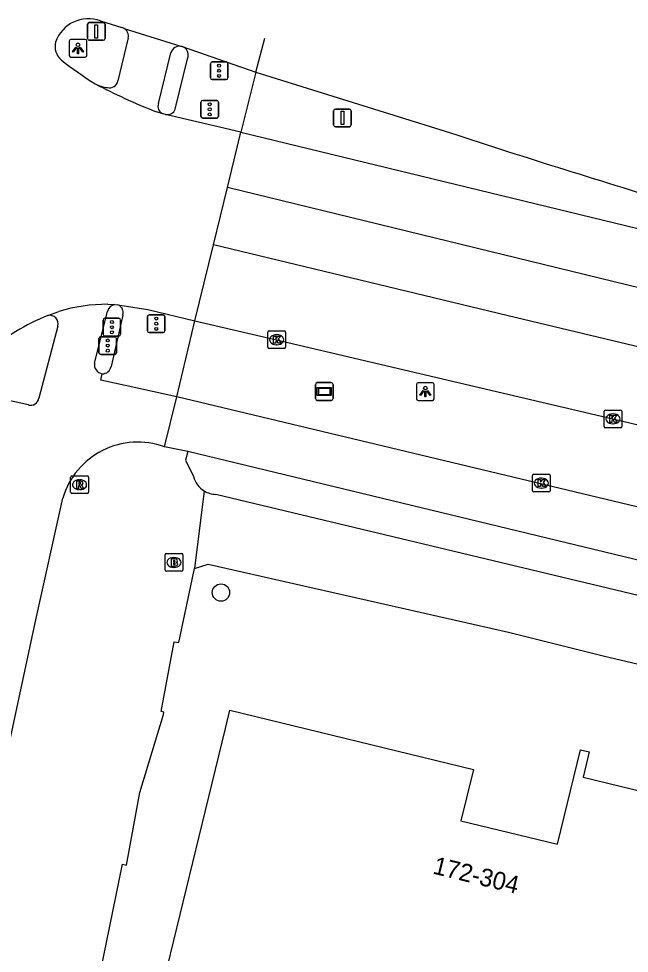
# Model space of a CAD drawing. Extents: x 162812 to 163818, y 381639 to 382470.
# Drawn here: x 163048.5 to 163082.9, y 382417.2 to 382470 of the extents above; entities that cross this region are included whole.
import ezdxf

# ---------------------------------------------------------------- set-up
doc = ezdxf.new("R2010")
doc.units = 0
for name, color, linetype in [('IMGEO_Boom', 7, 'Continuous'), ('IMGEO_Brandkraan', 7, 'Continuous'), ('IMGEO_Fietspad_gesloten', 7, 'Continuous'), ('IMGEO_Fietspad_open', 7, 'Continuous'), ('IMGEO_Kolk', 7, 'Continuous'), ('IMGEO_Lichtpunt', 7, 'Continuous'), ('IMGEO_Pand', 7, 'Continuous'), ('IMGEO_Pand_nummerreeks', 7, 'Continuous'), ('IMGEO_Portaal', 7, 'Continuous'), ('IMGEO_Rijbaan_regionaal_gesloten', 7, 'Continuous'), ('IMGEO_Rioolput', 7, 'Continuous'), ('IMGEO_Verkeersbordpaal', 7, 'Continuous'), ('IMGEO_Verkeersregelinstallatiepaal', 7, 'Continuous'), ('IMGEO_Verklikker', 7, 'Continuous'), ('IMGEO_Voetpad_open', 7, 'Continuous')]:
    doc.layers.add(name, color=color, linetype=linetype)

msp = doc.modelspace()

# ---------------------------------------------------------------- linework, layer by layer
at = {"layer": 'IMGEO_Boom'}
msp.add_circle((163059.917, 382437.595), 0.489, dxfattribs=at)
at = {"layer": 'IMGEO_Brandkraan'}
for p, q in [((163056.763, 382438.866), (163056.763, 382439.718)), ((163056.838, 382439.792), (163057.69, 382439.792)), ((163057.251, 382439.572), (163057.276, 382439.572)), ((163057.764, 382439.718), (163057.764, 382438.866)), ((163057.274, 382439.012), (163057.249, 382439.012)), ((163057.69, 382438.792), (163056.838, 382438.792))]:
    msp.add_line(p, q, dxfattribs=at)
for points in [[(163056.763, 382438.866), (163056.763, 382439.718)], [(163056.838, 382439.792), (163057.69, 382439.792)], [(163057.111, 382439.492), (163057.111, 382439.092), (163057.324, 382439.092)], [(163057.342, 382439.492), (163057.111, 382439.492)], [(163057.29, 382439.411), (163057.236, 382439.411), (163057.236, 382439.335)], [(163057.764, 382439.718), (163057.764, 382438.866)], [(163057.236, 382439.335), (163057.289, 382439.335)], [(163057.298, 382439.259), (163057.236, 382439.259), (163057.236, 382439.178)], [(163057.236, 382439.178), (163057.298, 382439.178)], [(163057.69, 382438.792), (163056.838, 382438.792)]]:
    msp.add_lwpolyline(points, dxfattribs=at)
for centre, radius, start, end in [((163056.84, 382439.716), 0.0765, 91.552, 178.448), ((163056.84, 382439.716), 0.0765, 91.552, 178.448), ((163057.291, 382439.373), 0.0379, 267.8285, 90.9355), ((163057.346, 382439.347), 0.145, 59.4692, 91.5367), ((163057.371, 382439.394), 0.0922, 285.5137, 58.1501), ((163057.688, 382439.716), 0.0765, 1.552, 88.448), ((163057.688, 382439.716), 0.0765, 1.552, 88.448), ((163056.84, 382438.868), 0.0765, 181.552, 268.448), ((163056.84, 382438.868), 0.0765, 181.552, 268.448), ((163057.299, 382439.218), 0.0404, 269.8759, 90.5077), ((163057.33, 382439.343), 0.251, 268.6676, 293.5347), ((163057.376, 382439.202), 0.105, 301.3115, 78.989), ((163057.688, 382438.868), 0.0765, 271.552, 358.448), ((163057.688, 382438.868), 0.0765, 271.552, 358.448)]:
    msp.add_arc(centre, radius, start, end, dxfattribs=at)
for centre, major_axis, ratio, start_param, end_param in [((163057.25, 382439.292), (-0.387, 0.002), 0.722429, 4.712389, 7.853982), ((163057.275, 382439.292), (-0.39, 0.002), 0.717154, 1.570796, 4.712389)]:
    msp.add_ellipse(centre, major_axis=major_axis, ratio=ratio, start_param=start_param, end_param=end_param, dxfattribs=at)
at = {"layer": 'IMGEO_Fietspad_gesloten'}
for points in [[(163056.725, 382445.818), (163057.421, 382448.648)], [(163113.973, 382435.112), (163057.421, 382448.648)], [(163058.042, 382445.548), (163056.725, 382445.818)], [(163115.516, 382431.666), (163058.042, 382445.548)]]:
    msp.add_lwpolyline(points, dxfattribs=at)
at = {"layer": 'IMGEO_Fietspad_open'}
for points in [[(163054.683, 382468.911), (163054.099, 382466.482)], [(163056.391, 382465.209), (163057.082, 382468.065)], [(163052.78, 382450.548), (163053.515, 382453.458)], [(163050.708, 382452.632), (163049.646, 382448.568)], [(163057.421, 382448.648), (163053.135, 382449.58), (163053.216, 382449.945)], [(163049.055, 382448.181), (163045.487, 382448.958)], [(163037.202, 382378.752), (163042.182, 382402.063), (163049.43, 382435.875), (163051.001, 382442.926)]]:
    msp.add_lwpolyline(points, dxfattribs=at)
for centre, radius, start, end in [((163054.213, 382469.017), 0.482, 347.2486, 60.2503), ((163057.591, 382467.904), 0.534, 78.1349, 162.5045), ((163053.787, 382468.2), 2.122, 242.7237, 262.7628), ((163053.631, 382466.555), 0.473, 256.3794, 351.1377), ((163056.825, 382465.045), 0.464, 159.3205, 249.1908), ((163053.995, 382453.363), 0.489, 96.8812, 168.7407), ((163050.259, 382452.774), 0.471, 342.4081, 102.7333), ((163053.313, 382450.474), 0.538, 172.095, 259.6428), ((163049.18, 382448.635), 0.471, 254.581, 351.8543), ((163055.214, 382441.699), 4.388, 69.8532, 163.7563)]:
    msp.add_arc(centre, radius, start, end, dxfattribs=at)
at = {"layer": 'IMGEO_Kolk'}
for p, q in [((163062.56, 382451.438), (163062.56, 382452.29)), ((163062.635, 382452.364), (163063.487, 382452.364)), ((163063.048, 382452.144), (163063.073, 382452.144)), ((163063.561, 382452.29), (163063.561, 382451.438)), ((163063.071, 382451.584), (163063.046, 382451.584)), ((163063.487, 382451.364), (163062.635, 382451.364)), ((163081.604, 382447.898), (163082.456, 382447.898)), ((163081.529, 382446.972), (163081.529, 382447.824)), ((163082.017, 382447.678), (163082.042, 382447.678)), ((163082.53, 382447.824), (163082.53, 382446.972)), ((163082.456, 382446.898), (163081.604, 382446.898)), ((163082.04, 382447.118), (163082.015, 382447.118)), ((163077.491, 382443.345), (163077.491, 382444.197)), ((163077.566, 382444.271), (163078.418, 382444.271)), ((163078.492, 382444.197), (163078.492, 382443.345)), ((163077.979, 382444.051), (163078.004, 382444.051)), ((163078.418, 382443.271), (163077.566, 382443.271)), ((163078.002, 382443.491), (163077.977, 382443.491))]:
    msp.add_line(p, q, dxfattribs=at)
for points in [[(163062.56, 382451.438), (163062.56, 382452.29)], [(163062.635, 382452.364), (163063.487, 382452.364)], [(163062.881, 382452.064), (163063.004, 382452.064), (163063.004, 382451.913), (163063.134, 382452.064), (163063.298, 382452.064), (163063.152, 382451.913), (163063.305, 382451.664), (163063.153, 382451.664), (163063.068, 382451.828), (163063.004, 382451.761), (163063.004, 382451.664), (163062.881, 382451.664), (163062.881, 382452.064)], [(163063.561, 382452.29), (163063.561, 382451.438)], [(163063.487, 382451.364), (163062.635, 382451.364)], [(163081.604, 382447.898), (163082.456, 382447.898)], [(163081.529, 382446.972), (163081.529, 382447.824)], [(163081.85, 382447.598), (163081.973, 382447.598), (163081.973, 382447.447), (163082.103, 382447.598), (163082.267, 382447.598), (163082.121, 382447.447), (163082.274, 382447.198), (163082.122, 382447.198), (163082.037, 382447.362), (163081.973, 382447.295), (163081.973, 382447.198), (163081.85, 382447.198), (163081.85, 382447.598)], [(163082.53, 382447.824), (163082.53, 382446.972)], [(163082.456, 382446.898), (163081.604, 382446.898)], [(163077.491, 382443.345), (163077.491, 382444.197)], [(163077.566, 382444.271), (163078.418, 382444.271)], [(163078.492, 382444.197), (163078.492, 382443.345)], [(163077.812, 382443.971), (163077.935, 382443.971), (163077.935, 382443.82), (163078.065, 382443.971), (163078.229, 382443.971), (163078.083, 382443.82), (163078.236, 382443.571), (163078.084, 382443.571), (163077.999, 382443.735), (163077.935, 382443.668), (163077.935, 382443.571), (163077.812, 382443.571), (163077.812, 382443.971)], [(163078.418, 382443.271), (163077.566, 382443.271)]]:
    msp.add_lwpolyline(points, dxfattribs=at)
for centre, start, end in [((163062.637, 382452.288), 91.552, 178.448), ((163062.637, 382452.288), 91.552, 178.448), ((163063.485, 382452.288), 1.552, 88.448), ((163063.485, 382452.288), 1.552, 88.448), ((163062.637, 382451.44), 181.552, 268.448), ((163062.637, 382451.44), 181.552, 268.448), ((163063.485, 382451.44), 271.552, 358.448), ((163063.485, 382451.44), 271.552, 358.448), ((163081.606, 382447.822), 91.552, 178.448), ((163081.606, 382447.822), 91.552, 178.448), ((163082.454, 382447.822), 1.552, 88.448), ((163082.454, 382447.822), 1.552, 88.448), ((163081.606, 382446.974), 181.552, 268.448), ((163081.606, 382446.974), 181.552, 268.448), ((163082.454, 382446.974), 271.552, 358.448), ((163082.454, 382446.974), 271.552, 358.448), ((163077.568, 382444.195), 91.552, 178.448), ((163077.568, 382444.195), 91.552, 178.448), ((163078.416, 382444.195), 1.552, 88.448), ((163078.416, 382444.195), 1.552, 88.448), ((163077.568, 382443.347), 181.552, 268.448), ((163077.568, 382443.347), 181.552, 268.448), ((163078.416, 382443.347), 271.552, 358.448), ((163078.416, 382443.347), 271.552, 358.448)]:
    msp.add_arc(centre, 0.0765, start, end, dxfattribs=at)
for centre, major_axis, ratio, start_param, end_param in [((163063.047, 382451.864), (-0.387, 0.002), 0.722429, 4.712389, 7.853982), ((163063.072, 382451.864), (-0.39, 0.002), 0.717154, 1.570796, 4.712389), ((163082.016, 382447.398), (-0.387, 0.002), 0.722429, 4.712389, 7.853982), ((163082.041, 382447.398), (-0.39, 0.002), 0.717154, 1.570796, 4.712389), ((163077.978, 382443.771), (-0.387, 0.002), 0.722429, 4.712389, 7.853982), ((163078.003, 382443.771), (-0.39, 0.002), 0.717154, 1.570796, 4.712389)]:
    msp.add_ellipse(centre, major_axis=major_axis, ratio=ratio, start_param=start_param, end_param=end_param, dxfattribs=at)
at = {"layer": 'IMGEO_Lichtpunt'}
for p, q in [((163051.358, 382468.719), (163051.358, 382467.912)), ((163051.358, 382468.719), (163051.358, 382467.912)), ((163052.26, 382468.814), (163051.452, 382468.814)), ((163052.26, 382468.814), (163051.452, 382468.814)), ((163052.354, 382467.912), (163052.354, 382468.719)), ((163052.354, 382467.912), (163052.354, 382468.719)), ((163051.452, 382467.818), (163052.26, 382467.818)), ((163051.452, 382467.818), (163052.26, 382467.818)), ((163071.843, 382449.437), (163071.035, 382449.437)), ((163071.843, 382449.437), (163071.035, 382449.437)), ((163070.941, 382449.342), (163070.941, 382448.535)), ((163070.941, 382449.342), (163070.941, 382448.535)), ((163071.937, 382448.535), (163071.937, 382449.342)), ((163071.937, 382448.535), (163071.937, 382449.342)), ((163071.035, 382448.441), (163071.843, 382448.441)), ((163071.035, 382448.441), (163071.843, 382448.441))]:
    msp.add_line(p, q, dxfattribs=at)
for points in [[(163051.732, 382468.383), (163051.771, 382468.355), (163051.583, 382468.093), (163051.545, 382468.12), (163051.732, 382468.383)], [(163051.834, 382468.335), (163051.881, 382468.335), (163051.881, 382468.013), (163051.834, 382468.013), (163051.834, 382468.335)], [(163051.944, 382468.355), (163051.982, 382468.382), (163052.169, 382468.12), (163052.13, 382468.092), (163051.944, 382468.355)], [(163071.315, 382449.006), (163071.354, 382448.978), (163071.166, 382448.716), (163071.128, 382448.743), (163071.315, 382449.006)], [(163071.417, 382448.958), (163071.464, 382448.958), (163071.464, 382448.636), (163071.417, 382448.636), (163071.417, 382448.958)], [(163071.527, 382448.978), (163071.565, 382449.005), (163071.752, 382448.743), (163071.713, 382448.715), (163071.527, 382448.978)]]:
    msp.add_lwpolyline(points, dxfattribs=at)
for centre in [(163051.857, 382468.517), (163071.44, 382449.14)]:
    msp.add_circle(centre, 0.0994, dxfattribs=at)
for centre, start, end in [((163051.452, 382468.719), 90, 180), ((163051.452, 382468.719), 90, 180), ((163052.26, 382468.719), 0, 90), ((163052.26, 382468.719), 0, 90), ((163051.452, 382467.912), 180, 270), ((163051.452, 382467.912), 180, 270), ((163052.26, 382467.912), 270, 0), ((163052.26, 382467.912), 270, 360), ((163071.035, 382449.342), 90, 180), ((163071.035, 382449.342), 90, 180), ((163071.843, 382449.342), 0, 90), ((163071.843, 382449.342), 0, 90), ((163071.035, 382448.535), 180, 270), ((163071.035, 382448.535), 180, 270), ((163071.843, 382448.535), 270, 0), ((163071.843, 382448.535), 270, 360)]:
    msp.add_arc(centre, 0.0946, start, end, dxfattribs=at)
at = {"layer": 'IMGEO_Pand'}
msp.add_lwpolyline([(163056.185, 382413.546), (163059.045, 382425.293), (163060.173, 382429.928), (163060.422, 382430.951), (163074.154, 382427.608), (163073.45, 382424.716), (163078.908, 382423.387), (163080.205, 382428.713), (163080.693, 382428.594), (163080.347, 382427.171), (163101.063, 382422.129), (163107.213, 382420.632), (163107.581, 382422.143), (163108.064, 382422.025), (163104.397, 382406.934)], dxfattribs=at)
at = {"layer": 'IMGEO_Portaal'}
for p, q in [((163052.391, 382468.872), (163052.391, 382469.672)), ((163052.391, 382469.672), (163052.391, 382468.872)), ((163052.491, 382469.772), (163053.281, 382469.772)), ((163053.281, 382469.772), (163052.491, 382469.772)), ((163053.381, 382469.672), (163053.381, 382468.872)), ((163053.381, 382468.872), (163053.381, 382469.672)), ((163053.281, 382468.772), (163052.491, 382468.772)), ((163052.491, 382468.772), (163053.281, 382468.772))]:
    msp.add_line(p, q, dxfattribs=at)
msp.add_lwpolyline([(163052.811, 382469.647), (163052.961, 382469.647), (163052.961, 382468.897), (163052.811, 382468.897), (163052.811, 382469.647)], dxfattribs=at)
for centre, start, end in [((163052.491, 382469.672), 90, 180), ((163052.491, 382469.672), 90, 180), ((163053.281, 382469.672), 0, 90), ((163053.281, 382469.672), 360, 90), ((163052.491, 382468.872), 180, 270), ((163052.491, 382468.872), 180, 270), ((163053.281, 382468.872), 270, 0), ((163053.281, 382468.872), 270, 0)]:
    msp.add_arc(centre, 0.1, start, end, dxfattribs=at)
at = {"layer": 'IMGEO_Rijbaan_regionaal_gesloten'}
for points in [[(163053.122, 382469.873), (163054.323, 382469.487)], [(163054.452, 382469.436), (163057.701, 382468.427)], [(163057.701, 382468.427), (163057.735, 382468.419)], [(163057.735, 382468.419), (163061.883, 382466.974)], [(163061.883, 382466.974), (163062.393, 382468.886)], [(163061.883, 382466.974), (163072.871, 382463.538)], [(163056.66, 382464.612), (163056.21, 382464.758)], [(163056.796, 382464.579), (163056.66, 382464.612)], [(163061.044, 382463.575), (163056.796, 382464.579)], [(163060.286, 382460.463), (163061.044, 382463.575)], [(163061.044, 382463.575), (163085.3, 382457.699)], [(163059.495, 382457.214), (163060.286, 382460.463)], [(163270.311, 382417.888), (163211.118, 382427.46), (163198.131, 382429.3), (163184.593, 382431.047), (163179.077, 382431.875), (163168.298, 382434.266), (163151.637, 382438.38), (163110.006, 382448.328), (163060.286, 382460.463)], [(163058.452, 382452.934), (163059.495, 382457.214)], [(163482.312, 382362.406), (163474.523, 382364.648), (163462.825, 382367.764), (163445.152, 382372.02), (163425.79, 382376.682), (163408.324, 382380.888), (163392.727, 382384.822), (163373.193, 382389.455), (163349.569, 382395.058), (163328.239, 382400.288), (163304.402, 382406.133), (163304.388, 382406.136), (163289.523, 382409.731), (163276.928, 382412.914), (163262.344, 382416.363), (163252.002, 382418.352), (163200.56, 382425.514), (163177.756, 382429.361), (163164.498, 382432.146), (163136.523, 382438.778), (163076.595, 382453.103), (163059.495, 382457.214)], [(163053.538, 382453.87), (163053.936, 382453.848)], [(163053.936, 382453.848), (163054.108, 382453.838)], [(163054.108, 382453.838), (163055.792, 382453.565), (163058.452, 382452.934)], [(163050.155, 382453.234), (163050.773, 382453.465)], [(163058.452, 382452.934), (163063.057, 382451.865), (163082.026, 382447.399), (163101.895, 382442.701), (163103.127, 382442.443)]]:
    msp.add_lwpolyline(points, dxfattribs=at)
for centre, radius, start, end in [((163052.454, 382467.998), 1.991, 70.3916, 160.2037), ((163054.202, 382468.991), 0.51, 60.6155, 76.2419), ((163051.614, 382468.444), 1.058, 167.5284, 227.5607), ((163063.198, 382483.087), 19.726, 231.4338, 238.2416), ((163069.105, 382497.374), 35.073, 242.3251, 248.4289), ((163258.258, 383030.825), 596.811, 251.902807, 253.200506), ((163053.598, 382443.818), 10.052, 90.3431, 106.3231), ((163054.941, 382441.489), 12.683, 112.1696, 130.4646)]:
    msp.add_arc(centre, radius, start, end, dxfattribs=at)
at = {"layer": 'IMGEO_Rioolput'}
for p, q in [((163051.514, 382444.182), (163052.366, 382444.182)), ((163051.439, 382443.256), (163051.439, 382444.108)), ((163051.927, 382443.962), (163051.952, 382443.962)), ((163052.44, 382444.108), (163052.44, 382443.256)), ((163052.366, 382443.182), (163051.514, 382443.182)), ((163051.95, 382443.402), (163051.925, 382443.402))]:
    msp.add_line(p, q, dxfattribs=at)
for points in [[(163051.514, 382444.182), (163052.366, 382444.182)], [(163051.439, 382443.256), (163051.439, 382444.108)], [(163052.028, 382443.88), (163051.776, 382443.882), (163051.776, 382443.482)], [(163051.776, 382443.482), (163051.9, 382443.482), (163051.9, 382443.644), (163051.911, 382443.644)], [(163051.954, 382443.801), (163051.9, 382443.801), (163051.9, 382443.72)], [(163051.9, 382443.72), (163051.952, 382443.72)], [(163051.958, 382443.615), (163052.029, 382443.482), (163052.169, 382443.482), (163052.104, 382443.608)], [(163052.44, 382444.108), (163052.44, 382443.256)], [(163052.366, 382443.182), (163051.514, 382443.182)]]:
    msp.add_lwpolyline(points, dxfattribs=at)
for centre, radius, start, end in [((163051.516, 382444.106), 0.0765, 91.552, 178.448), ((163051.516, 382444.106), 0.0765, 91.552, 178.448), ((163052.364, 382444.106), 0.0765, 1.552, 88.448), ((163052.364, 382444.106), 0.0765, 1.552, 88.448), ((163051.91, 382443.591), 0.0533, 26.0293, 88.6989), ((163051.936, 382443.909), 0.19, 274.7715, 282.9687), ((163051.96, 382443.705), 0.0964, 77.0061, 93.1865), ((163051.974, 382443.762), 0.0378, 276.6634, 79.6772), ((163052.027, 382443.77), 0.109, 350.3612, 89.416), ((163052.025, 382443.77), 0.112, 277.5842, 350.9817), ((163052.009, 382443.555), 0.108, 29.5134, 73.7905), ((163051.516, 382443.258), 0.0765, 181.552, 268.448), ((163051.516, 382443.258), 0.0765, 181.552, 268.448), ((163052.364, 382443.258), 0.0765, 271.552, 358.448), ((163052.364, 382443.258), 0.0765, 271.552, 358.448)]:
    msp.add_arc(centre, radius, start, end, dxfattribs=at)
for centre, major_axis, ratio, start_param, end_param in [((163051.926, 382443.682), (-0.387, 0.002), 0.722429, 4.712389, 7.853982), ((163051.951, 382443.682), (-0.39, 0.002), 0.717154, 1.570796, 4.712389)]:
    msp.add_ellipse(centre, major_axis=major_axis, ratio=ratio, start_param=start_param, end_param=end_param, dxfattribs=at)
at = {"layer": 'IMGEO_Verkeersbordpaal'}
for p, q in [((163066.269, 382463.99), (163066.269, 382464.79)), ((163066.269, 382464.79), (163066.269, 382463.99)), ((163066.369, 382464.89), (163067.159, 382464.89)), ((163067.159, 382464.89), (163066.369, 382464.89)), ((163067.259, 382464.79), (163067.259, 382463.99)), ((163067.259, 382463.99), (163067.259, 382464.79)), ((163067.159, 382463.89), (163066.369, 382463.89)), ((163066.369, 382463.89), (163067.159, 382463.89))]:
    msp.add_line(p, q, dxfattribs=at)
msp.add_lwpolyline([(163066.689, 382464.765), (163066.839, 382464.765), (163066.839, 382464.015), (163066.689, 382464.015), (163066.689, 382464.765)], dxfattribs=at)
for centre, start, end in [((163066.369, 382464.79), 90, 180), ((163066.369, 382464.79), 90, 180), ((163067.159, 382464.79), 0, 90), ((163067.159, 382464.79), 360, 90), ((163066.369, 382463.99), 180, 270), ((163066.369, 382463.99), 180, 270), ((163067.159, 382463.99), 270, 0), ((163067.159, 382463.99), 270, 0)]:
    msp.add_arc(centre, 0.1, start, end, dxfattribs=at)
at = {"layer": 'IMGEO_Verkeersregelinstallatiepaal'}
for p, q in [((163059.318, 382466.649), (163059.318, 382467.449)), ((163059.318, 382467.449), (163059.318, 382466.649)), ((163059.418, 382467.549), (163060.208, 382467.549)), ((163060.208, 382467.549), (163059.418, 382467.549)), ((163060.308, 382467.449), (163060.308, 382466.649)), ((163060.308, 382466.649), (163060.308, 382467.449)), ((163060.208, 382466.549), (163059.418, 382466.549)), ((163059.418, 382466.549), (163060.208, 382466.549)), ((163058.788, 382464.472), (163058.788, 382465.272)), ((163058.788, 382465.272), (163058.788, 382464.472)), ((163058.888, 382465.372), (163059.678, 382465.372)), ((163059.678, 382465.372), (163058.888, 382465.372)), ((163059.778, 382465.272), (163059.778, 382464.472)), ((163059.778, 382464.472), (163059.778, 382465.272)), ((163059.678, 382464.372), (163058.888, 382464.372)), ((163058.888, 382464.372), (163059.678, 382464.372)), ((163055.769, 382452.37), (163055.769, 382453.17)), ((163055.769, 382453.17), (163055.769, 382452.37)), ((163055.869, 382453.27), (163056.659, 382453.27)), ((163056.659, 382453.27), (163055.869, 382453.27)), ((163056.759, 382453.17), (163056.759, 382452.37)), ((163056.759, 382452.37), (163056.759, 382453.17)), ((163053.268, 382452.174), (163053.268, 382452.974)), ((163053.268, 382452.974), (163053.268, 382452.174)), ((163053.368, 382453.074), (163054.158, 382453.074)), ((163054.158, 382453.074), (163053.368, 382453.074)), ((163054.258, 382452.974), (163054.258, 382452.174)), ((163054.258, 382452.174), (163054.258, 382452.974)), ((163054.158, 382452.074), (163053.368, 382452.074)), ((163053.368, 382452.074), (163054.158, 382452.074)), ((163056.659, 382452.27), (163055.869, 382452.27)), ((163055.869, 382452.27), (163056.659, 382452.27)), ((163053.035, 382451.135), (163053.035, 382451.935)), ((163053.035, 382451.935), (163053.035, 382451.135)), ((163053.135, 382452.035), (163053.925, 382452.035)), ((163053.925, 382452.035), (163053.135, 382452.035)), ((163054.025, 382451.935), (163054.025, 382451.135)), ((163054.025, 382451.135), (163054.025, 382451.935)), ((163053.925, 382451.035), (163053.135, 382451.035)), ((163053.135, 382451.035), (163053.925, 382451.035))]:
    msp.add_line(p, q, dxfattribs=at)
for centre in [(163059.813, 382467.339), (163059.813, 382467.049), (163059.813, 382466.759), (163059.283, 382465.162), (163059.283, 382464.872), (163059.283, 382464.582), (163056.264, 382453.06), (163053.763, 382452.864), (163053.763, 382452.574), (163056.264, 382452.77), (163053.763, 382452.284), (163056.264, 382452.48), (163053.53, 382451.825), (163053.53, 382451.535), (163053.53, 382451.245)]:
    msp.add_circle(centre, 0.085, dxfattribs=at)
for centre, start, end in [((163059.418, 382467.449), 90, 180), ((163059.418, 382467.449), 90, 180), ((163060.208, 382467.449), 0, 90), ((163060.208, 382467.449), 360, 90), ((163059.418, 382466.649), 180, 270), ((163059.418, 382466.649), 180, 270), ((163060.208, 382466.649), 270, 0), ((163060.208, 382466.649), 270, 0), ((163058.888, 382465.272), 90, 180), ((163058.888, 382465.272), 90, 180), ((163059.678, 382465.272), 0, 90), ((163059.678, 382465.272), 360, 90), ((163058.888, 382464.472), 180, 270), ((163058.888, 382464.472), 180, 270), ((163059.678, 382464.472), 270, 0), ((163059.678, 382464.472), 270, 0), ((163055.869, 382453.17), 90, 180), ((163055.869, 382453.17), 90, 180), ((163056.659, 382453.17), 0, 90), ((163056.659, 382453.17), 360, 90), ((163053.368, 382452.974), 90, 180), ((163053.368, 382452.974), 90, 180), ((163054.158, 382452.974), 0, 90), ((163054.158, 382452.974), 360, 90), ((163053.368, 382452.174), 180, 270), ((163053.368, 382452.174), 180, 270), ((163054.158, 382452.174), 270, 0), ((163054.158, 382452.174), 270, 0), ((163055.869, 382452.37), 180, 270), ((163055.869, 382452.37), 180, 270), ((163056.659, 382452.37), 270, 0), ((163056.659, 382452.37), 270, 0), ((163053.135, 382451.935), 90, 180), ((163053.135, 382451.935), 90, 180), ((163053.925, 382451.935), 0, 90), ((163053.925, 382451.935), 360, 90), ((163053.135, 382451.135), 180, 270), ((163053.135, 382451.135), 180, 270), ((163053.925, 382451.135), 270, 0), ((163053.925, 382451.135), 270, 0)]:
    msp.add_arc(centre, 0.1, start, end, dxfattribs=at)
at = {"layer": 'IMGEO_Verklikker'}
for p, q in [((163065.35, 382449.444), (163066.14, 382449.444)), ((163066.14, 382449.444), (163065.35, 382449.444)), ((163065.25, 382448.544), (163065.25, 382449.344)), ((163065.25, 382449.344), (163065.25, 382448.544)), ((163066.24, 382449.344), (163066.24, 382448.544)), ((163066.24, 382448.544), (163066.24, 382449.344)), ((163066.14, 382448.444), (163065.35, 382448.444)), ((163065.35, 382448.444), (163066.14, 382448.444))]:
    msp.add_line(p, q, dxfattribs=at)
for points in [[(163065.351, 382449.176), (163066.139, 382449.176), (163066.139, 382448.712), (163065.351, 382448.712), (163065.351, 382449.176)], [(163065.416, 382449.111), (163065.416, 382448.777), (163066.074, 382448.777), (163066.074, 382449.111), (163065.416, 382449.111)]]:
    msp.add_lwpolyline(points, dxfattribs=at)
for centre, start, end in [((163065.35, 382449.344), 90, 180), ((163065.35, 382449.344), 90, 180), ((163066.14, 382449.344), 0, 90), ((163066.14, 382449.344), 360, 90), ((163065.35, 382448.544), 180, 270), ((163065.35, 382448.544), 180, 270), ((163066.14, 382448.544), 270, 0), ((163066.14, 382448.544), 270, 0)]:
    msp.add_arc(centre, 0.1, start, end, dxfattribs=at)
at = {"layer": 'IMGEO_Voetpad_open'}
for points in [[(163057.338, 382464.887), (163058.057, 382467.806)], [(163061.883, 382466.974), (163061.044, 382463.575)], [(163054.373, 382453.261), (163053.717, 382450.349)], [(163057.421, 382448.648), (163058.452, 382452.934)], [(163058.042, 382445.548), (163057.917, 382445.074), (163058.372, 382444.137)], [(163058.976, 382443.327), (163058.429, 382438.955)], [(163116.065, 382429.621), (163059.632, 382443.135)], [(163042.263, 382371.988), (163044.547, 382381.519), (163045.185, 382384.181), (163045.545, 382384.145), (163046.417, 382388.865), (163046.687, 382388.878), (163048.422, 382397.537), (163048.783, 382397.461), (163051.66, 382410.862), (163051.991, 382410.736), (163052.737, 382414.344), (163054.372, 382422.252), (163054.592, 382422.204), (163055.342, 382426.312), (163056.668, 382430.717), (163056.692, 382430.848), (163056.547, 382430.876), (163057.269, 382434.813), (163057.549, 382434.766), (163058.429, 382438.955)], [(163058.429, 382438.955), (163059.186, 382439.194), (163076.134, 382435.357), (163081.558, 382434.002), (163102.776, 382429.01), (163113.395, 382426.511)]]:
    msp.add_lwpolyline(points, dxfattribs=at)
for centre, radius, start, end in [((163057.564, 382467.938), 0.511, 345.0212, 70.4034), ((163056.884, 382465.055), 0.484, 259.5136, 339.7026), ((163053.946, 382453.414), 0.454, 340.2787, 69.0573), ((163053.238, 382450.43), 0.485, 267.3519, 350.4126), ((163059.668, 382444.473), 1.339, 194.547, 238.8753), ((163059.665, 382444.465), 1.331, 238.8028, 268.5695)]:
    msp.add_arc(centre, radius, start, end, dxfattribs=at)

# ---------------------------------------------------------------- texts
at = {"layer": 'IMGEO_Pand_nummerreeks'}
msp.add_text('172-304', height=1, rotation=346.315, dxfattribs=at).set_placement((163071.819, 382421.737))

doc.saveas('drawing.dxf')
